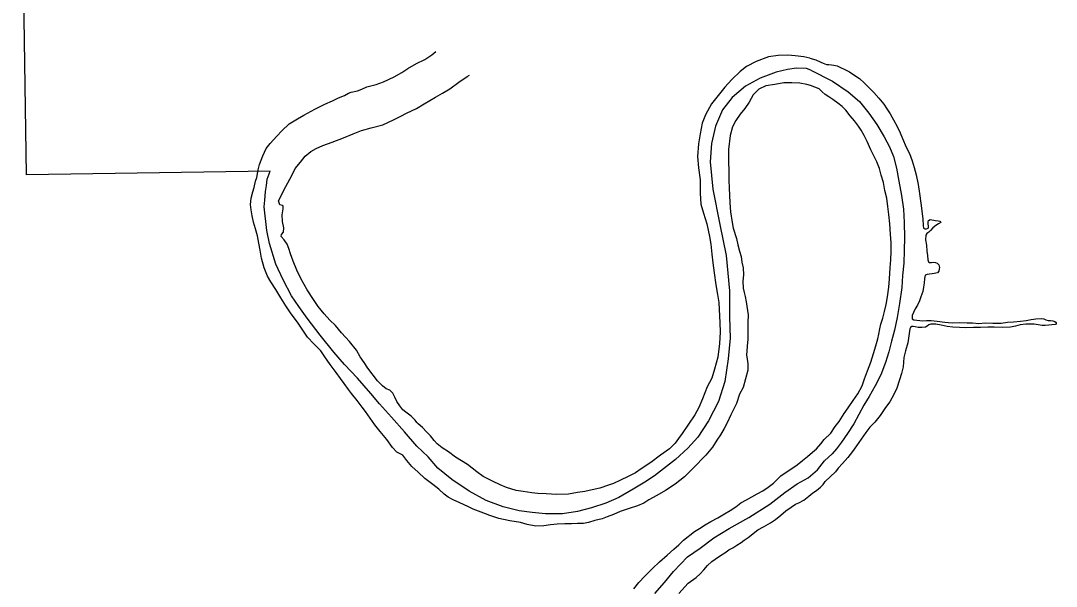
# Model space of a CAD drawing. Extents: x -939622 to -934222, y 1383701 to 1385301.
# Drawn here: x -936190.34 to -936168.71, y 1384549.48 to 1384561.29 of the extents above; entities that cross this region are included whole.
import ezdxf

# ---------------------------------------------------------------- set-up
doc = ezdxf.new("R2010")
doc.units = 0
doc.layers.add('2', color=7, linetype='Continuous')
doc.layers.add('9', color=7, linetype='Continuous')

msp = doc.modelspace()

# ---------------------------------------------------------------- linework, layer by layer
at = {"layer": '2'}
for points in [[(-936173.84, 1384560.252), (-936173.928, 1384560.29), (-936174.135, 1384560.294), (-936174.327, 1384560.269), (-936174.56, 1384560.212), (-936174.893, 1384560.084), (-936175.205, 1384559.921), (-936175.479, 1384559.683), (-936175.68, 1384559.423), (-936175.829, 1384559.086), (-936175.914, 1384558.726), (-936175.938, 1384558.34), (-936175.886, 1384557.769), (-936175.741, 1384557.036), (-936175.609, 1384556.389), (-936175.533, 1384555.65), (-936175.538, 1384555.102), (-936175.525, 1384554.657), (-936175.561, 1384554.229), (-936175.631, 1384553.758), (-936175.766, 1384553.337), (-936175.976, 1384552.938), (-936176.2, 1384552.593), (-936176.408, 1384552.363), (-936176.661, 1384552.129), (-936177.106, 1384551.785), (-936177.307, 1384551.654), (-936177.55, 1384551.507), (-936177.85, 1384551.338), (-936178.12, 1384551.217), (-936178.421, 1384551.117), (-936178.714, 1384551.045), (-936179.022, 1384550.996), (-936179.376, 1384550.997), (-936179.659, 1384551.023), (-936179.93, 1384551.059), (-936180.265, 1384551.139), (-936180.617, 1384551.273), (-936180.975, 1384551.469), (-936181.338, 1384551.708), (-936181.626, 1384551.945), (-936181.826, 1384552.181), (-936182.065, 1384552.408), (-936182.324, 1384552.703), (-936182.592, 1384553.013), (-936182.848, 1384553.293), (-936183.024, 1384553.502), (-936183.304, 1384553.824), (-936183.575, 1384554.11), (-936183.8, 1384554.367), (-936184.087, 1384554.721), (-936184.353, 1384555.076), (-936184.533, 1384555.319), (-936184.685, 1384555.541), (-936184.86, 1384555.877), (-936185.009, 1384556.208), (-936185.142, 1384556.638), (-936185.202, 1384556.905), (-936185.252, 1384557.403), (-936185.243, 1384557.539), (-936185.226, 1384557.72), (-936185.208, 1384557.849), (-936185.19, 1384557.979), (-936185.127, 1384558.149), (-936190.215, 1384558.068), (-936190.339, 1384566.005)], [(-936173.84, 1384560.252), (-936173.385, 1384560.027), (-936173.06, 1384559.805), (-936172.818, 1384559.598), (-936172.625, 1384559.359), (-936172.459, 1384559.119), (-936172.308, 1384558.863), (-936172.194, 1384558.651), (-936172.114, 1384558.45), (-936172.05, 1384558.208), (-936172, 1384557.94), (-936171.946, 1384557.641), (-936171.905, 1384557.35), (-936171.888, 1384557.071), (-936171.884, 1384556.758), (-936171.886, 1384556.487), (-936171.896, 1384556.225), (-936171.925, 1384555.968), (-936171.939, 1384555.72), (-936171.986, 1384555.387), (-936172.038, 1384555.093), (-936172.093, 1384554.826), (-936172.156, 1384554.6), (-936172.21, 1384554.372), (-936172.277, 1384554.15), (-936172.378, 1384553.893), (-936172.492, 1384553.668), (-936172.618, 1384553.446), (-936172.731, 1384553.261), (-936172.838, 1384553.067), (-936172.941, 1384552.873), (-936173.072, 1384552.672), (-936173.194, 1384552.49), (-936173.302, 1384552.35), (-936173.391, 1384552.244), (-936173.552, 1384552.099)], [(-936175.864, 1384550.492), (-936175.541, 1384550.685), (-936175.135, 1384550.914), (-936174.697, 1384551.195), (-936174.384, 1384551.442), (-936174.121, 1384551.617), (-936173.893, 1384551.745), (-936173.698, 1384551.912), (-936173.552, 1384552.099)], [(-936177.098, 1384549.328), (-936176.894, 1384549.562), (-936176.705, 1384549.787), (-936176.412, 1384550.093), (-936176.152, 1384550.279), (-936175.864, 1384550.492)]]:
    msp.add_lwpolyline(points, dxfattribs=at)
at = {"layer": '9'}
for points in [[(-936182.572, 1384552.378), (-936182.696, 1384552.547), (-936182.835, 1384552.712), (-936182.946, 1384552.854), (-936183.042, 1384552.993), (-936183.141, 1384553.127), (-936183.206, 1384553.221), (-936183.312, 1384553.358), (-936183.429, 1384553.505), (-936183.491, 1384553.588), (-936183.584, 1384553.715), (-936183.661, 1384553.822), (-936183.754, 1384553.943), (-936183.875, 1384554.109), (-936183.987, 1384554.269), (-936184.07, 1384554.394), (-936184.218, 1384554.541), (-936184.347, 1384554.679), (-936184.459, 1384554.845), (-936184.561, 1384554.993), (-936184.691, 1384555.171), (-936184.803, 1384555.337), (-936184.906, 1384555.5), (-936185.012, 1384555.675), (-936185.115, 1384555.838), (-936185.183, 1384555.957), (-936185.256, 1384556.13), (-936185.312, 1384556.328), (-936185.34, 1384556.495), (-936185.364, 1384556.645), (-936185.394, 1384556.795), (-936185.434, 1384556.939), (-936185.476, 1384557.082), (-936185.506, 1384557.217), (-936185.527, 1384557.34), (-936185.538, 1384557.448), (-936185.523, 1384557.583), (-936185.49, 1384557.714), (-936185.465, 1384557.804), (-936185.432, 1384557.935), (-936185.407, 1384558.013), (-936185.383, 1384558.173), (-936185.353, 1384558.288), (-936185.279, 1384558.468), (-936185.216, 1384558.619), (-936185.128, 1384558.724), (-936184.991, 1384558.877), (-936184.888, 1384558.991), (-936184.729, 1384559.133), (-936184.56, 1384559.239), (-936184.424, 1384559.317), (-936184.196, 1384559.443), (-936183.988, 1384559.544), (-936183.827, 1384559.616), (-936183.702, 1384559.673), (-936183.578, 1384559.727), (-936183.495, 1384559.777), (-936183.435, 1384559.797), (-936183.306, 1384559.824), (-936183.217, 1384559.859), (-936183.113, 1384559.906), (-936182.913, 1384559.956), (-936182.764, 1384560.013), (-936182.538, 1384560.115), (-936182.381, 1384560.205), (-936182.257, 1384560.286), (-936182.073, 1384560.39), (-936181.898, 1384560.478), (-936181.756, 1384560.574), (-936181.668, 1384560.642)], [(-936173.861, 1384560.505), (-936173.985, 1384560.532), (-936174.162, 1384560.552), (-936174.316, 1384560.567), (-936174.523, 1384560.562), (-936174.72, 1384560.531), (-936174.976, 1384560.435), (-936175.178, 1384560.328), (-936175.317, 1384560.225), (-936175.49, 1384560.062), (-936175.637, 1384559.899), (-936175.774, 1384559.728), (-936175.911, 1384559.55), (-936176.035, 1384559.322), (-936176.106, 1384559.146), (-936176.146, 1384558.925), (-936176.181, 1384558.717), (-936176.202, 1384558.454), (-936176.185, 1384558.214), (-936176.146, 1384557.962), (-936176.146, 1384557.685), (-936176.132, 1384557.46), (-936176.079, 1384557.272), (-936176.011, 1384557.045), (-936175.954, 1384556.781), (-936175.927, 1384556.622), (-936175.907, 1384556.415), (-936175.882, 1384556.235), (-936175.859, 1384556.025), (-936175.821, 1384555.773), (-936175.789, 1384555.572), (-936175.761, 1384555.404), (-936175.749, 1384555.26), (-936175.737, 1384554.99), (-936175.732, 1384554.788), (-936175.748, 1384554.547), (-936175.778, 1384554.261), (-936175.847, 1384554.015), (-936175.906, 1384553.827), (-936176.004, 1384553.648), (-936176.101, 1384553.396), (-936176.178, 1384553.214), (-936176.258, 1384553.058), (-936176.526, 1384552.67), (-936176.598, 1384552.566), (-936176.671, 1384552.471), (-936176.792, 1384552.354), (-936176.975, 1384552.215), (-936177.176, 1384552.066), (-936177.383, 1384551.935), (-936177.498, 1384551.851), (-936177.65, 1384551.775), (-936177.81, 1384551.697), (-936177.956, 1384551.63), (-936178.066, 1384551.589), (-936178.241, 1384551.528), (-936178.403, 1384551.497), (-936178.558, 1384551.463), (-936178.708, 1384551.436), (-936178.902, 1384551.407), (-936179.139, 1384551.399), (-936179.362, 1384551.409), (-936179.539, 1384551.42), (-936179.665, 1384551.432), (-936179.846, 1384551.458), (-936179.994, 1384551.479), (-936180.19, 1384551.547), (-936180.324, 1384551.598), (-936180.485, 1384551.673), (-936180.679, 1384551.774), (-936180.813, 1384551.873), (-936181.006, 1384552.025), (-936181.261, 1384552.176), (-936181.405, 1384552.29), (-936181.539, 1384552.374), (-936181.64, 1384552.456), (-936181.705, 1384552.527), (-936181.779, 1384552.619), (-936181.865, 1384552.704), (-936181.945, 1384552.795), (-936182.04, 1384552.875), (-936182.067, 1384552.898), (-936182.101, 1384552.951), (-936182.184, 1384553.031), (-936182.294, 1384553.119), (-936182.359, 1384553.168), (-936182.423, 1384553.245), (-936182.482, 1384553.337), (-936182.526, 1384553.426), (-936182.57, 1384553.513), (-936182.632, 1384553.577), (-936182.705, 1384553.606), (-936182.781, 1384553.667), (-936182.889, 1384553.773), (-936183.09, 1384554.036), (-936183.167, 1384554.155), (-936183.251, 1384554.271), (-936183.329, 1384554.413), (-936183.474, 1384554.591), (-936183.638, 1384554.773), (-936183.767, 1384554.927)], [(-936173.861, 1384560.505), (-936173.736, 1384560.473), (-936173.626, 1384560.423), (-936173.583, 1384560.398), (-936173.546, 1384560.387), (-936173.51, 1384560.374), (-936173.464, 1384560.37), (-936173.404, 1384560.366), (-936173.356, 1384560.359), (-936173.286, 1384560.344), (-936173.219, 1384560.313), (-936173.127, 1384560.269), (-936173.031, 1384560.216), (-936172.917, 1384560.145), (-936172.822, 1384560.077), (-936172.716, 1384559.982), (-936172.621, 1384559.883), (-936172.522, 1384559.788), (-936172.421, 1384559.672), (-936172.316, 1384559.543), (-936172.25, 1384559.45), (-936172.179, 1384559.344), (-936172.108, 1384559.218), (-936172.037, 1384559.079), (-936171.974, 1384558.943), (-936171.921, 1384558.825), (-936171.845, 1384558.65), (-936171.777, 1384558.512), (-936171.723, 1384558.36), (-936171.681, 1384558.22), (-936171.639, 1384558.069), (-936171.598, 1384557.866), (-936171.566, 1384557.677), (-936171.543, 1384557.479), (-936171.5, 1384557.153), (-936171.492, 1384557.012), (-936171.484, 1384556.958), (-936171.456, 1384556.941), (-936171.42, 1384556.94), (-936171.387, 1384556.953), (-936171.382, 1384556.971), (-936171.38, 1384557.004), (-936171.388, 1384557.043), (-936171.389, 1384557.085), (-936171.379, 1384557.119), (-936171.346, 1384557.135), (-936171.237, 1384557.113), (-936171.18, 1384557.109), (-936171.144, 1384557.101), (-936171.122, 1384557.075), (-936171.171, 1384557.046), (-936171.227, 1384557.014), (-936171.289, 1384556.966), (-936171.34, 1384556.91), (-936171.375, 1384556.872), (-936171.413, 1384556.844), (-936171.439, 1384556.812), (-936171.441, 1384556.716), (-936171.424, 1384556.602), (-936171.413, 1384556.479), (-936171.404, 1384556.383), (-936171.394, 1384556.296), (-936171.38, 1384556.252), (-936171.359, 1384556.238), (-936171.32, 1384556.239), (-936171.272, 1384556.244), (-936171.233, 1384556.24), (-936171.196, 1384556.229), (-936171.162, 1384556.194), (-936171.153, 1384556.135), (-936171.158, 1384556.104), (-936171.165, 1384556.056), (-936171.191, 1384556.025), (-936171.263, 1384556.013), (-936171.304, 1384556.005), (-936171.358, 1384555.997), (-936171.409, 1384555.992), (-936171.448, 1384555.975), (-936171.466, 1384555.908), (-936171.474, 1384555.808), (-936171.483, 1384555.727), (-936171.5, 1384555.633), (-936171.538, 1384555.52), (-936171.568, 1384555.44), (-936171.612, 1384555.351), (-936171.657, 1384555.274), (-936171.696, 1384555.197), (-936171.721, 1384555.136), (-936171.722, 1384555.103), (-936171.721, 1384555.067), (-936171.69, 1384555.044), (-936171.5, 1384555.025), (-936171.425, 1384555.031), (-936171.323, 1384555.029), (-936171.196, 1384555.013), (-936171.039, 1384554.995), (-936170.888, 1384554.983), (-936170.732, 1384554.99), (-936170.57, 1384554.981), (-936170.461, 1384554.977), (-936170.329, 1384554.967)], [(-936183.767, 1384554.927), (-936183.881, 1384555.039), (-936184.004, 1384555.171), (-936184.13, 1384555.322), (-936184.227, 1384555.464), (-936184.357, 1384555.672), (-936184.479, 1384555.889), (-936184.574, 1384556.082), (-936184.65, 1384556.264), (-936184.704, 1384556.422), (-936184.74, 1384556.533), (-936184.775, 1384556.619), (-936184.84, 1384556.711), (-936184.896, 1384556.782), (-936184.894, 1384556.824), (-936184.853, 1384556.876), (-936184.843, 1384556.961), (-936184.87, 1384557.093), (-936184.876, 1384557.234), (-936184.86, 1384557.358), (-936184.859, 1384557.421), (-936184.874, 1384557.43), (-936184.926, 1384557.446), (-936184.954, 1384557.524), (-936184.802, 1384557.828), (-936184.678, 1384558.057), (-936184.606, 1384558.2), (-936184.498, 1384558.335), (-936184.399, 1384558.46), (-936184.278, 1384558.559), (-936184.168, 1384558.616), (-936184.028, 1384558.682), (-936183.835, 1384558.75), (-936183.597, 1384558.839), (-936183.394, 1384558.928), (-936183.222, 1384558.992), (-936183.022, 1384559.048), (-936182.777, 1384559.116), (-936182.554, 1384559.218), (-936182.397, 1384559.296), (-936182.281, 1384559.353), (-936182.07, 1384559.454), (-936181.91, 1384559.548), (-936181.679, 1384559.689), (-936181.531, 1384559.776), (-936181.374, 1384559.861), (-936181.191, 1384560.006), (-936181.013, 1384560.122), (-936180.969, 1384560.151)], [(-936173.845, 1384559.933), (-936173.918, 1384559.956), (-936174.065, 1384559.983), (-936174.234, 1384559.991), (-936174.405, 1384559.99), (-936174.593, 1384559.953), (-936174.779, 1384559.925), (-936174.921, 1384559.855), (-936175.042, 1384559.741), (-936175.125, 1384559.586), (-936175.218, 1384559.451), (-936175.315, 1384559.338), (-936175.402, 1384559.203), (-936175.477, 1384559.069), (-936175.524, 1384558.888), (-936175.557, 1384558.598), (-936175.557, 1384558.361), (-936175.552, 1384558.135), (-936175.551, 1384557.954), (-936175.545, 1384557.798), (-936175.529, 1384557.486), (-936175.515, 1384557.296), (-936175.48, 1384557.071), (-936175.457, 1384556.958), (-936175.389, 1384556.74), (-936175.362, 1384556.605), (-936175.326, 1384556.473), (-936175.296, 1384556.363), (-936175.276, 1384556.246), (-936175.249, 1384556.126), (-936175.246, 1384555.985), (-936175.255, 1384555.849), (-936175.248, 1384555.702), (-936175.228, 1384555.612), (-936175.206, 1384555.531), (-936175.188, 1384555.417), (-936175.149, 1384555.15), (-936175.151, 1384554.988), (-936175.15, 1384554.798), (-936175.156, 1384554.642), (-936175.167, 1384554.494), (-936175.177, 1384554.388), (-936175.178, 1384554.313), (-936175.167, 1384554.223), (-936175.156, 1384554.124), (-936175.156, 1384553.989), (-936175.253, 1384553.628), (-936175.325, 1384553.491), (-936175.39, 1384553.3), (-936175.453, 1384553.173), (-936175.511, 1384553.063), (-936175.588, 1384552.89), (-936175.648, 1384552.774), (-936175.726, 1384552.64), (-936175.799, 1384552.533), (-936175.892, 1384552.387), (-936176.029, 1384552.218), (-936176.293, 1384551.95), (-936176.475, 1384551.766), (-936176.67, 1384551.614), (-936176.874, 1384551.48), (-936177.052, 1384551.374), (-936177.218, 1384551.289), (-936177.322, 1384551.22), (-936177.459, 1384551.16), (-936177.634, 1384551.105), (-936177.822, 1384551.04), (-936177.962, 1384550.983), (-936178.093, 1384550.929), (-936178.197, 1384550.888), (-936178.349, 1384550.854), (-936178.484, 1384550.812), (-936178.585, 1384550.789), (-936178.708, 1384550.789), (-936178.834, 1384550.783), (-936178.978, 1384550.783), (-936179.137, 1384550.776), (-936179.275, 1384550.761), (-936179.416, 1384550.743), (-936179.581, 1384550.736), (-936179.762, 1384550.774), (-936179.904, 1384550.81), (-936180.121, 1384550.851), (-936180.353, 1384550.896), (-936180.541, 1384550.958), (-936180.725, 1384551.03), (-936180.892, 1384551.092), (-936180.998, 1384551.144), (-936181.171, 1384551.221), (-936181.304, 1384551.284), (-936181.411, 1384551.345), (-936181.493, 1384551.406), (-936181.604, 1384551.506), (-936181.729, 1384551.603), (-936181.897, 1384551.728), (-936182.041, 1384551.861), (-936182.17, 1384551.984), (-936182.275, 1384552.108), (-936182.355, 1384552.218), (-936182.486, 1384552.281), (-936182.572, 1384552.378)], [(-936173.559, 1384552.544), (-936173.418, 1384552.679), (-936173.33, 1384552.815), (-936173.244, 1384552.924), (-936173.142, 1384553.091), (-936173.06, 1384553.203), (-936172.952, 1384553.361), (-936172.855, 1384553.5), (-936172.765, 1384553.666), (-936172.714, 1384553.81), (-936172.655, 1384553.981), (-936172.584, 1384554.158), (-936172.528, 1384554.341), (-936172.477, 1384554.503), (-936172.438, 1384554.643), (-936172.418, 1384554.746), (-936172.398, 1384554.852), (-936172.375, 1384554.953), (-936172.337, 1384555.075), (-936172.298, 1384555.215), (-936172.265, 1384555.361), (-936172.238, 1384555.521), (-936172.207, 1384555.724), (-936172.193, 1384555.902), (-936172.178, 1384556.126), (-936172.167, 1384556.298), (-936172.158, 1384556.467), (-936172.162, 1384556.647), (-936172.173, 1384556.828), (-936172.187, 1384557.05), (-936172.21, 1384557.238), (-936172.229, 1384557.409), (-936172.254, 1384557.58), (-936172.29, 1384557.744), (-936172.321, 1384557.908), (-936172.366, 1384558.06), (-936172.404, 1384558.2), (-936172.458, 1384558.342), (-936172.582, 1384558.59), (-936172.658, 1384558.765), (-936172.726, 1384558.888), (-936172.788, 1384559), (-936172.839, 1384559.082), (-936172.925, 1384559.193), (-936173.013, 1384559.301), (-936173.108, 1384559.421), (-936173.183, 1384559.496), (-936173.276, 1384559.564), (-936173.378, 1384559.644), (-936173.465, 1384559.698), (-936173.536, 1384559.746), (-936173.601, 1384559.804), (-936173.667, 1384559.865), (-936173.845, 1384559.933)], [(-936170.329, 1384554.967), (-936170.197, 1384554.978), (-936170.034, 1384554.97), (-936169.86, 1384554.974), (-936169.728, 1384554.992), (-936169.606, 1384555), (-936169.456, 1384555.018), (-936169.339, 1384555.031), (-936169.235, 1384555.048), (-936169.136, 1384555.064), (-936169.028, 1384555.068), (-936168.971, 1384555.062), (-936168.931, 1384555.042), (-936168.883, 1384555.032), (-936168.831, 1384555.028), (-936168.783, 1384555.021), (-936168.74, 1384555.008), (-936168.712, 1384554.985), (-936168.712, 1384554.967), (-936168.729, 1384554.948), (-936168.807, 1384554.939), (-936168.87, 1384554.933), (-936168.944, 1384554.924), (-936169.01, 1384554.924), (-936169.089, 1384554.936), (-936169.174, 1384554.954), (-936169.255, 1384554.954), (-936169.345, 1384554.95), (-936169.468, 1384554.939), (-936169.56, 1384554.914), (-936169.667, 1384554.892), (-936169.835, 1384554.882), (-936170.007, 1384554.89), (-936170.139, 1384554.887), (-936170.292, 1384554.884), (-936170.439, 1384554.884), (-936170.617, 1384554.877), (-936170.734, 1384554.884), (-936170.869, 1384554.888), (-936170.993, 1384554.901), (-936171.115, 1384554.932), (-936171.23, 1384554.951), (-936171.329, 1384554.953), (-936171.376, 1384554.942), (-936171.408, 1384554.914), (-936171.444, 1384554.891), (-936171.518, 1384554.885), (-936171.594, 1384554.882), (-936171.66, 1384554.895), (-936171.699, 1384554.902), (-936171.729, 1384554.901), (-936171.759, 1384554.885), (-936171.77, 1384554.857), (-936171.777, 1384554.806), (-936171.815, 1384554.563), (-936171.86, 1384554.393), (-936171.893, 1384554.256), (-936171.91, 1384554.063), (-936171.946, 1384553.92), (-936171.986, 1384553.794), (-936172.042, 1384553.618), (-936172.103, 1384553.483), (-936172.187, 1384553.335), (-936172.276, 1384553.214), (-936172.389, 1384553.043), (-936172.504, 1384552.906), (-936172.608, 1384552.8), (-936172.691, 1384552.688), (-936172.787, 1384552.554), (-936172.884, 1384552.412), (-936172.966, 1384552.294), (-936173.067, 1384552.17), (-936173.176, 1384552.042), (-936173.268, 1384551.948), (-936173.325, 1384551.873), (-936173.537, 1384551.669)], [(-936176.496, 1384550.442), (-936176.267, 1384550.624), (-936176.166, 1384550.689), (-936176.042, 1384550.764), (-936175.923, 1384550.833), (-936175.781, 1384550.912), (-936175.641, 1384550.996), (-936175.523, 1384551.065), (-936175.407, 1384551.14), (-936175.298, 1384551.226), (-936175.18, 1384551.289), (-936175.07, 1384551.352), (-936174.957, 1384551.409), (-936174.842, 1384551.477), (-936174.732, 1384551.549), (-936174.62, 1384551.633), (-936174.544, 1384551.713), (-936174.461, 1384551.784), (-936174.352, 1384551.861), (-936174.254, 1384551.924), (-936174.121, 1384552.02), (-936174.009, 1384552.11), (-936173.906, 1384552.193), (-936173.8, 1384552.28), (-936173.72, 1384552.351), (-936173.629, 1384552.455), (-936173.559, 1384552.544)], [(-936175.143, 1384550.498), (-936174.946, 1384550.657), (-936174.828, 1384550.722), (-936174.679, 1384550.804), (-936174.573, 1384550.873), (-936174.464, 1384550.968), (-936174.358, 1384551.058), (-936174.251, 1384551.136), (-936174.157, 1384551.195), (-936174.085, 1384551.224), (-936173.984, 1384551.28), (-936173.881, 1384551.361), (-936173.799, 1384551.429), (-936173.722, 1384551.481), (-936173.639, 1384551.552), (-936173.583, 1384551.608), (-936173.537, 1384551.669)], [(-936177.534, 1384549.427), (-936177.432, 1384549.561), (-936177.302, 1384549.696), (-936177.146, 1384549.85), (-936176.996, 1384549.991), (-936176.837, 1384550.13), (-936176.701, 1384550.256), (-936176.597, 1384550.348), (-936176.496, 1384550.442)], [(-936176.596, 1384549.328), (-936176.401, 1384549.546), (-936176.232, 1384549.662), (-936176.151, 1384549.74), (-936176.073, 1384549.828), (-936175.993, 1384549.918), (-936175.906, 1384550), (-936175.836, 1384550.048), (-936175.722, 1384550.125), (-936175.635, 1384550.18), (-936175.547, 1384550.24), (-936175.465, 1384550.286), (-936175.38, 1384550.341), (-936175.295, 1384550.395), (-936175.231, 1384550.443), (-936175.143, 1384550.498)]]:
    msp.add_lwpolyline(points, dxfattribs=at)

doc.saveas('drawing.dxf')
